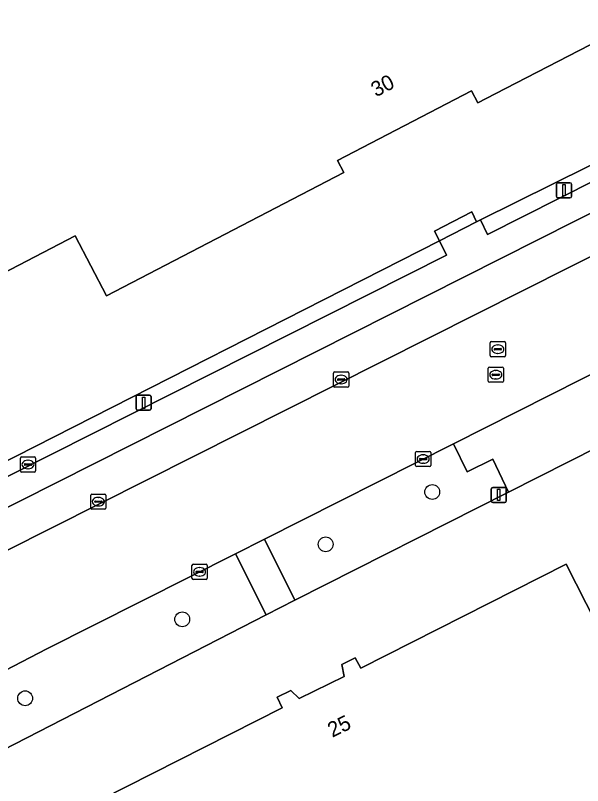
# Model space of a CAD drawing. Extents: x 156702 to 158052, y 387630 to 388992.
# Drawn here: x 157067.2 to 157104.6, y 388253.5 to 388304.3 of the extents above; entities that cross this region are included whole.
import ezdxf

# ---------------------------------------------------------------- set-up
doc = ezdxf.new("R2010")
doc.units = 0
for name, color, linetype in [('IMGEO_Berm_groen', 7, 'Continuous'), ('IMGEO_Boom', 7, 'Continuous'), ('IMGEO_Brandkraan', 7, 'Continuous'), ('IMGEO_Erf', 7, 'Continuous'), ('IMGEO_Groenvoorziening', 7, 'Continuous'), ('IMGEO_Hek', 7, 'Continuous'), ('IMGEO_Kolk', 7, 'Continuous'), ('IMGEO_Lichtmast', 7, 'Continuous'), ('IMGEO_Pand', 7, 'Continuous'), ('IMGEO_Pand_nummerreeks', 7, 'Continuous'), ('IMGEO_Parkeervlak_open', 7, 'Continuous'), ('IMGEO_Rijbaan_lokaal_gesloten', 7, 'Continuous'), ('IMGEO_Rijbaan_lokaal_open', 7, 'Continuous'), ('IMGEO_Rioolput', 7, 'Continuous'), ('IMGEO_Verkeersbordpaal', 7, 'Continuous'), ('IMGEO_Voetpad_open', 7, 'Continuous')]:
    doc.layers.add(name, color=color, linetype=linetype)

msp = doc.modelspace()

# ---------------------------------------------------------------- linework, layer by layer
at = {"layer": 'IMGEO_Berm_groen'}
for points in [[(157099.732, 388272.877), (157098.705, 388275.045), (157096.995, 388274.201), (157096.097, 388276.064), (157083.645, 388269.772), (157085.63, 388265.739)], [(157083.745, 388264.78), (157081.717, 388268.807), (157069.269, 388262.524), (157064.311, 388259.963), (157065.28, 388258.124), (157063.609, 388257.221), (157064.77, 388255.035)]]:
    msp.add_lwpolyline(points, close=True, dxfattribs=at)
at = {"layer": 'IMGEO_Boom'}
for centre in [(157094.702, 388272.876), (157087.676, 388269.429), (157078.207, 388264.474), (157067.848, 388259.27)]:
    msp.add_circle(centre, 0.489, dxfattribs=at)
at = {"layer": 'IMGEO_Brandkraan'}
for p, q in [((157067.536, 388274.266), (157067.536, 388275.118)), ((157067.611, 388275.192), (157068.463, 388275.192)), ((157068.537, 388275.118), (157068.537, 388274.266)), ((157067.795, 388274.686), (157067.795, 388274.698)), ((157068.233, 388274.649), (157067.835, 388274.649)), ((157067.838, 388274.735), (157068.236, 388274.735)), ((157068.024, 388274.972), (157068.049, 388274.972)), ((157068.279, 388274.698), (157068.279, 388274.686)), ((157068.463, 388274.192), (157067.611, 388274.192)), ((157068.047, 388274.412), (157068.022, 388274.412))]:
    msp.add_line(p, q, dxfattribs=at)
for points in [[(157067.536, 388274.266), (157067.536, 388275.118)], [(157067.611, 388275.192), (157068.463, 388275.192)], [(157068.537, 388275.118), (157068.537, 388274.266)], [(157068.463, 388274.192), (157067.611, 388274.192)]]:
    msp.add_lwpolyline(points, dxfattribs=at)
for centre, radius, start, end in [((157067.613, 388275.116), 0.0765, 91.552, 178.448), ((157067.613, 388275.116), 0.0765, 91.552, 178.448), ((157068.461, 388275.116), 0.0765, 1.552, 88.448), ((157068.461, 388275.116), 0.0765, 1.552, 88.448), ((157067.835, 388274.695), 0.0403, 85.8775, 175.7526), ((157067.832, 388274.685), 0.0366, 178.938, 274.7102), ((157068.236, 388274.692), 0.043, 264.8664, 352.4533), ((157068.24, 388274.697), 0.0386, 1.7309, 96.639), ((157067.613, 388274.268), 0.0765, 181.552, 268.448), ((157067.613, 388274.268), 0.0765, 181.552, 268.448), ((157068.461, 388274.268), 0.0765, 271.552, 358.448), ((157068.461, 388274.268), 0.0765, 271.552, 358.448)]:
    msp.add_arc(centre, radius, start, end, dxfattribs=at)
for centre, major_axis, ratio, start_param, end_param in [((157068.023, 388274.692), (-0.387, 0.002), 0.722429, 4.712389, 7.853982), ((157068.048, 388274.692), (-0.39, 0.002), 0.717154, 1.570796, 4.712389)]:
    msp.add_ellipse(centre, major_axis=major_axis, ratio=ratio, start_param=start_param, end_param=end_param, dxfattribs=at)
at = {"layer": 'IMGEO_Erf'}
for points in [[(157055.318, 388268.856), (157065.932, 388274.591), (157095.174, 388289.455), (157094.853, 388290.096), (157097.304, 388291.355), (157097.614, 388290.696), (157097.881, 388290.831), (157119.289, 388301.443), (157121.594, 388302.586), (157122.912, 388303.239), (157126.545, 388305.126), (157128.281, 388306.017), (157129.856, 388306.814), (157137.907, 388310.886), (157152.903, 388318.564), (157174.095, 388329.453), (157180.461, 388332.701), (157200.119, 388342.587), (157202.298, 388343.699), (157206.748, 388345.97), (157208.141, 388346.681), (157233.238, 388359.337)], [(157122.172, 388339.279), (157131.58, 388321.178), (157130.534, 388320.636), (157127.174, 388318.896), (157111.341, 388310.694), (157112.254, 388308.898), (157113.385, 388306.675), (157098.864, 388299.145), (157097.709, 388298.546), (157097.295, 388299.345), (157088.463, 388294.756), (157088.87, 388293.953), (157087.721, 388293.356), (157073.205, 388285.813), (157071.146, 388289.768), (157053.094, 388280.388)], [(157148.941, 388297.754), (157138.985, 388292.726), (157128.27, 388287.322), (157128.049, 388287.211), (157126.181, 388286.269), (157116.605, 388281.44), (157113.566, 388279.867), (157099.732, 388272.877), (157085.63, 388265.739), (157083.745, 388264.78), (157064.77, 388255.035), (157056.22, 388250.104), (157054.047, 388248.702), (157044.401, 388242.479)], [(157072.863, 388252.591), (157084.801, 388258.647), (157084.478, 388259.333), (157085.367, 388259.787), (157085.926, 388259.25), (157088.898, 388260.696), (157088.742, 388261.5), (157089.628, 388261.947), (157089.986, 388261.264), (157103.546, 388268.114), (157106.805, 388261.679), (157113.32, 388264.949), (157119.249, 388267.935), (157119.653, 388268.139), (157116.316, 388274.608), (157120.809, 388276.868), (157128.117, 388280.546), (157128.809, 388279.204), (157132.082, 388280.851), (157131.214, 388282.046), (157149.786, 388291.491)]]:
    msp.add_lwpolyline(points, dxfattribs=at)
at = {"layer": 'IMGEO_Groenvoorziening'}
msp.add_lwpolyline([(157119.694, 388300.635), (157119.289, 388301.443), (157097.881, 388290.831), (157098.352, 388289.876)], close=True, dxfattribs=at)
msp.add_lwpolyline([(157064.429, 388272.773), (157095.65, 388288.504), (157095.174, 388289.455), (157065.932, 388274.591), (157055.318, 388268.856), (157055.726, 388268.155), (157057.048, 388268.872)], dxfattribs=at)
at = {"layer": 'IMGEO_Hek'}
for points in [[(157121.594, 388302.586), (157119.289, 388301.443), (157097.881, 388290.831)], [(157097.881, 388290.831), (157097.614, 388290.696)], [(157097.614, 388290.696), (157095.174, 388289.455)], [(157095.174, 388289.455), (157065.932, 388274.591), (157055.318, 388268.856)]]:
    msp.add_lwpolyline(points, dxfattribs=at)
at = {"layer": 'IMGEO_Kolk'}
for p, q in [((157088.19, 388279.871), (157088.19, 388280.723)), ((157088.265, 388280.797), (157089.117, 388280.797)), ((157089.191, 388280.723), (157089.191, 388279.871)), ((157088.449, 388280.291), (157088.449, 388280.303)), ((157088.887, 388280.254), (157088.489, 388280.254)), ((157088.492, 388280.34), (157088.89, 388280.34)), ((157088.678, 388280.577), (157088.703, 388280.577)), ((157088.933, 388280.303), (157088.933, 388280.291)), ((157089.117, 388279.797), (157088.265, 388279.797)), ((157088.701, 388280.017), (157088.676, 388280.017)), ((157093.679, 388275.55), (157094.531, 388275.55)), ((157093.604, 388274.624), (157093.604, 388275.476)), ((157093.863, 388275.044), (157093.863, 388275.056)), ((157093.906, 388275.093), (157094.304, 388275.093)), ((157094.092, 388275.33), (157094.117, 388275.33)), ((157094.347, 388275.056), (157094.347, 388275.044)), ((157094.605, 388275.476), (157094.605, 388274.624)), ((157094.531, 388274.55), (157093.679, 388274.55)), ((157094.301, 388275.007), (157093.903, 388275.007)), ((157094.115, 388274.77), (157094.09, 388274.77)), ((157072.176, 388271.814), (157072.176, 388272.666)), ((157072.251, 388272.74), (157073.103, 388272.74)), ((157072.664, 388272.52), (157072.689, 388272.52)), ((157073.177, 388272.666), (157073.177, 388271.814)), ((157072.435, 388272.234), (157072.435, 388272.246)), ((157072.873, 388272.197), (157072.475, 388272.197)), ((157072.478, 388272.283), (157072.876, 388272.283)), ((157072.919, 388272.246), (157072.919, 388272.234)), ((157073.103, 388271.74), (157072.251, 388271.74)), ((157072.687, 388271.96), (157072.662, 388271.96)), ((157078.853, 388267.183), (157078.853, 388268.035)), ((157078.928, 388268.109), (157079.78, 388268.109)), ((157079.854, 388268.035), (157079.854, 388267.183)), ((157079.112, 388267.603), (157079.112, 388267.615)), ((157079.55, 388267.566), (157079.152, 388267.566)), ((157079.155, 388267.652), (157079.553, 388267.652)), ((157079.341, 388267.889), (157079.366, 388267.889)), ((157079.596, 388267.615), (157079.596, 388267.603)), ((157079.78, 388267.109), (157078.928, 388267.109)), ((157079.364, 388267.329), (157079.339, 388267.329))]:
    msp.add_line(p, q, dxfattribs=at)
for points in [[(157088.19, 388279.871), (157088.19, 388280.723)], [(157088.265, 388280.797), (157089.117, 388280.797)], [(157089.191, 388280.723), (157089.191, 388279.871)], [(157089.117, 388279.797), (157088.265, 388279.797)], [(157093.679, 388275.55), (157094.531, 388275.55)], [(157093.604, 388274.624), (157093.604, 388275.476)], [(157094.605, 388275.476), (157094.605, 388274.624)], [(157094.531, 388274.55), (157093.679, 388274.55)], [(157072.176, 388271.814), (157072.176, 388272.666)], [(157072.251, 388272.74), (157073.103, 388272.74)], [(157073.177, 388272.666), (157073.177, 388271.814)], [(157073.103, 388271.74), (157072.251, 388271.74)], [(157078.853, 388267.183), (157078.853, 388268.035)], [(157078.928, 388268.109), (157079.78, 388268.109)], [(157079.854, 388268.035), (157079.854, 388267.183)], [(157079.78, 388267.109), (157078.928, 388267.109)]]:
    msp.add_lwpolyline(points, dxfattribs=at)
for centre, radius, start, end in [((157088.267, 388280.721), 0.0765, 91.552, 178.448), ((157088.267, 388280.721), 0.0765, 91.552, 178.448), ((157089.115, 388280.721), 0.0765, 1.552, 88.448), ((157089.115, 388280.721), 0.0765, 1.552, 88.448), ((157088.489, 388280.3), 0.0403, 85.8775, 175.7526), ((157088.486, 388280.29), 0.0366, 178.938, 274.7102), ((157088.89, 388280.297), 0.043, 264.8664, 352.4533), ((157088.894, 388280.302), 0.0386, 1.7309, 96.639), ((157088.267, 388279.873), 0.0765, 181.552, 268.448), ((157088.267, 388279.873), 0.0765, 181.552, 268.448), ((157089.115, 388279.873), 0.0765, 271.552, 358.448), ((157089.115, 388279.873), 0.0765, 271.552, 358.448), ((157093.681, 388275.474), 0.0765, 91.552, 178.448), ((157093.681, 388275.474), 0.0765, 91.552, 178.448), ((157094.529, 388275.474), 0.0765, 1.552, 88.448), ((157094.529, 388275.474), 0.0765, 1.552, 88.448), ((157093.903, 388275.053), 0.0403, 85.8775, 175.7526), ((157093.9, 388275.043), 0.0366, 178.938, 274.7102), ((157094.304, 388275.05), 0.043, 264.8664, 352.4533), ((157094.308, 388275.055), 0.0386, 1.7309, 96.639), ((157093.681, 388274.626), 0.0765, 181.552, 268.448), ((157093.681, 388274.626), 0.0765, 181.552, 268.448), ((157094.529, 388274.626), 0.0765, 271.552, 358.448), ((157094.529, 388274.626), 0.0765, 271.552, 358.448), ((157072.253, 388272.664), 0.0765, 91.552, 178.448), ((157072.253, 388272.664), 0.0765, 91.552, 178.448), ((157073.101, 388272.664), 0.0765, 1.552, 88.448), ((157073.101, 388272.664), 0.0765, 1.552, 88.448), ((157072.475, 388272.243), 0.0403, 85.8775, 175.7526), ((157072.472, 388272.233), 0.0366, 178.938, 274.7102), ((157072.876, 388272.24), 0.043, 264.8664, 352.4533), ((157072.88, 388272.245), 0.0386, 1.7309, 96.639), ((157072.253, 388271.816), 0.0765, 181.552, 268.448), ((157072.253, 388271.816), 0.0765, 181.552, 268.448), ((157073.101, 388271.816), 0.0765, 271.552, 358.448), ((157073.101, 388271.816), 0.0765, 271.552, 358.448), ((157078.93, 388268.033), 0.0765, 91.552, 178.448), ((157078.93, 388268.033), 0.0765, 91.552, 178.448), ((157079.778, 388268.033), 0.0765, 1.552, 88.448), ((157079.778, 388268.033), 0.0765, 1.552, 88.448), ((157079.152, 388267.612), 0.0403, 85.8775, 175.7526), ((157079.149, 388267.602), 0.0366, 178.938, 274.7102), ((157079.553, 388267.609), 0.043, 264.8664, 352.4533), ((157079.557, 388267.614), 0.0386, 1.7309, 96.639), ((157078.93, 388267.185), 0.0765, 181.552, 268.448), ((157078.93, 388267.185), 0.0765, 181.552, 268.448), ((157079.778, 388267.185), 0.0765, 271.552, 358.448), ((157079.778, 388267.185), 0.0765, 271.552, 358.448)]:
    msp.add_arc(centre, radius, start, end, dxfattribs=at)
for centre, major_axis, ratio, start_param, end_param in [((157088.677, 388280.297), (-0.387, 0.002), 0.722429, 4.712389, 7.853982), ((157088.702, 388280.297), (-0.39, 0.002), 0.717154, 1.570796, 4.712389), ((157094.091, 388275.05), (-0.387, 0.002), 0.722429, 4.712389, 7.853982), ((157094.116, 388275.05), (-0.39, 0.002), 0.717154, 1.570796, 4.712389), ((157072.663, 388272.24), (-0.387, 0.002), 0.722429, 4.712389, 7.853982), ((157072.688, 388272.24), (-0.39, 0.002), 0.717154, 1.570796, 4.712389), ((157079.34, 388267.609), (-0.387, 0.002), 0.722429, 4.712389, 7.853982), ((157079.365, 388267.609), (-0.39, 0.002), 0.717154, 1.570796, 4.712389)]:
    msp.add_ellipse(centre, major_axis=major_axis, ratio=ratio, start_param=start_param, end_param=end_param, dxfattribs=at)
at = {"layer": 'IMGEO_Lichtmast'}
for p, q in [((157102.897, 388292.382), (157102.897, 388293.182)), ((157102.897, 388293.182), (157102.897, 388292.382)), ((157102.997, 388293.282), (157103.787, 388293.282)), ((157103.787, 388293.282), (157102.997, 388293.282)), ((157103.887, 388293.182), (157103.887, 388292.382)), ((157103.887, 388292.382), (157103.887, 388293.182)), ((157103.787, 388292.282), (157102.997, 388292.282)), ((157102.997, 388292.282), (157103.787, 388292.282)), ((157075.163, 388278.37), (157075.163, 388279.17)), ((157075.163, 388279.17), (157075.163, 388278.37)), ((157075.263, 388279.27), (157076.053, 388279.27)), ((157076.053, 388279.27), (157075.263, 388279.27)), ((157076.153, 388279.17), (157076.153, 388278.37)), ((157076.153, 388278.37), (157076.153, 388279.17)), ((157076.053, 388278.27), (157075.263, 388278.27)), ((157075.263, 388278.27), (157076.053, 388278.27))]:
    msp.add_line(p, q, dxfattribs=at)
for points in [[(157103.317, 388293.157), (157103.467, 388293.157), (157103.467, 388292.407), (157103.317, 388292.407), (157103.317, 388293.157)], [(157075.583, 388279.145), (157075.733, 388279.145), (157075.733, 388278.395), (157075.583, 388278.395), (157075.583, 388279.145)]]:
    msp.add_lwpolyline(points, dxfattribs=at)
for centre, start, end in [((157102.997, 388293.182), 90, 180), ((157102.997, 388293.182), 90, 180), ((157103.787, 388293.182), 0, 90), ((157103.787, 388293.182), 360, 90), ((157102.997, 388292.382), 180, 270), ((157102.997, 388292.382), 180, 270), ((157103.787, 388292.382), 270, 0), ((157103.787, 388292.382), 270, 0), ((157075.263, 388279.17), 90, 180), ((157075.263, 388279.17), 90, 180), ((157076.053, 388279.17), 0, 90), ((157076.053, 388279.17), 360, 90), ((157075.263, 388278.37), 180, 270), ((157075.263, 388278.37), 180, 270), ((157076.053, 388278.37), 270, 0), ((157076.053, 388278.37), 270, 0)]:
    msp.add_arc(centre, 0.1, start, end, dxfattribs=at)
at = {"layer": 'IMGEO_Pand'}
msp.add_lwpolyline([(157053.094, 388280.388), (157071.146, 388289.768), (157073.205, 388285.813), (157087.721, 388293.356), (157088.87, 388293.953), (157088.463, 388294.756), (157097.295, 388299.345), (157097.709, 388298.546), (157098.864, 388299.145), (157113.385, 388306.675), (157112.254, 388308.898), (157111.341, 388310.694), (157127.174, 388318.896), (157130.534, 388320.636), (157131.58, 388321.178), (157122.172, 388339.279)], dxfattribs=at)
msp.add_lwpolyline([(157113.32, 388264.949), (157106.805, 388261.679), (157103.546, 388268.114), (157089.986, 388261.264), (157089.628, 388261.947), (157088.742, 388261.5), (157088.898, 388260.696), (157085.926, 388259.25), (157085.367, 388259.787), (157084.478, 388259.333), (157084.801, 388258.647), (157072.863, 388252.591), (157074.168, 388250), (157076.091, 388246.183), (157074.559, 388245.319), (157077.424, 388241.221), (157095.536, 388215.309), (157134.3, 388234.974)], close=True, dxfattribs=at)
at = {"layer": 'IMGEO_Parkeervlak_open'}
msp.add_lwpolyline([(157066.549, 388268.973), (157122.397, 388297.107), (157121.246, 388299.392), (157065.041, 388271.043), (157057.934, 388267.327), (157059.11, 388264.858)], dxfattribs=at)
at = {"layer": 'IMGEO_Rijbaan_lokaal_gesloten'}
for points in [[(157279.127, 388368.703), (157285.498, 388371.81), (157294.645, 388375.709), (157303.766, 388378.867), (157314.242, 388381.65), (157428.83, 388408.527), (157427.649, 388413.564), (157313.182, 388386.746), (157307.564, 388385.322), (157304.11, 388384.347), (157298.594, 388382.628), (157295.094, 388381.431), (157289.829, 388379.374), (157285.802, 388377.632), (157280.387, 388375.114), (157169.957, 388319.498), (157169.378, 388320.773), (157166.981, 388319.566), (157158.272, 388315.179), (157138.553, 388305.245), (157132.072, 388301.981), (157122.397, 388297.107), (157066.549, 388268.973)], [(157064.311, 388259.963), (157069.269, 388262.524), (157081.717, 388268.807), (157083.645, 388269.772), (157096.097, 388276.064), (157113.037, 388284.606), (157114.576, 388285.374), (157124.187, 388290.222), (157124.485, 388290.372), (157126.055, 388291.164), (157126.271, 388291.273), (157136.976, 388296.673), (157146.433, 388301.427), (157146.447, 388301.446), (157171.244, 388314.319), (157180.605, 388319.095), (157279.127, 388368.703)]]:
    msp.add_lwpolyline(points, dxfattribs=at)
at = {"layer": 'IMGEO_Rijbaan_lokaal_open'}
msp.add_lwpolyline([(157096.097, 388276.064), (157096.995, 388274.201), (157098.705, 388275.045), (157099.732, 388272.877), (157113.566, 388279.867), (157112.472, 388281.984), (157113.966, 388282.763), (157113.037, 388284.606)], close=True, dxfattribs=at)
at = {"layer": 'IMGEO_Rioolput'}
for p, q in [((157098.528, 388281.873), (157098.528, 388282.725)), ((157098.603, 388282.799), (157099.455, 388282.799)), ((157099.529, 388282.725), (157099.529, 388281.873)), ((157098.787, 388282.293), (157098.787, 388282.305)), ((157099.225, 388282.256), (157098.827, 388282.256)), ((157098.83, 388282.342), (157099.228, 388282.342)), ((157099.016, 388282.579), (157099.041, 388282.579)), ((157099.271, 388282.305), (157099.271, 388282.293)), ((157099.455, 388281.799), (157098.603, 388281.799)), ((157099.039, 388282.019), (157099.014, 388282.019)), ((157098.394, 388280.188), (157098.394, 388281.04)), ((157098.469, 388281.114), (157099.321, 388281.114)), ((157098.653, 388280.608), (157098.653, 388280.62)), ((157098.696, 388280.657), (157099.094, 388280.657)), ((157098.882, 388280.894), (157098.907, 388280.894)), ((157099.137, 388280.62), (157099.137, 388280.608)), ((157099.395, 388281.04), (157099.395, 388280.188)), ((157099.321, 388280.114), (157098.469, 388280.114)), ((157099.091, 388280.571), (157098.693, 388280.571)), ((157098.905, 388280.334), (157098.88, 388280.334))]:
    msp.add_line(p, q, dxfattribs=at)
for points in [[(157098.528, 388281.873), (157098.528, 388282.725)], [(157098.603, 388282.799), (157099.455, 388282.799)], [(157099.529, 388282.725), (157099.529, 388281.873)], [(157099.455, 388281.799), (157098.603, 388281.799)], [(157098.394, 388280.188), (157098.394, 388281.04)], [(157098.469, 388281.114), (157099.321, 388281.114)], [(157099.395, 388281.04), (157099.395, 388280.188)], [(157099.321, 388280.114), (157098.469, 388280.114)]]:
    msp.add_lwpolyline(points, dxfattribs=at)
for centre, radius, start, end in [((157098.605, 388282.723), 0.0765, 91.552, 178.448), ((157098.605, 388282.723), 0.0765, 91.552, 178.448), ((157099.453, 388282.723), 0.0765, 1.552, 88.448), ((157099.453, 388282.723), 0.0765, 1.552, 88.448), ((157098.827, 388282.302), 0.0403, 85.8775, 175.7526), ((157098.824, 388282.292), 0.0366, 178.938, 274.7102), ((157099.228, 388282.299), 0.043, 264.8664, 352.4533), ((157099.232, 388282.304), 0.0386, 1.7309, 96.639), ((157098.605, 388281.875), 0.0765, 181.552, 268.448), ((157098.605, 388281.875), 0.0765, 181.552, 268.448), ((157099.453, 388281.875), 0.0765, 271.552, 358.448), ((157099.453, 388281.875), 0.0765, 271.552, 358.448), ((157098.471, 388281.038), 0.0765, 91.552, 178.448), ((157098.471, 388281.038), 0.0765, 91.552, 178.448), ((157098.693, 388280.617), 0.0403, 85.8775, 175.7526), ((157099.098, 388280.619), 0.0386, 1.7309, 96.639), ((157099.319, 388281.038), 0.0765, 1.552, 88.448), ((157099.319, 388281.038), 0.0765, 1.552, 88.448), ((157098.471, 388280.19), 0.0765, 181.552, 268.448), ((157098.471, 388280.19), 0.0765, 181.552, 268.448), ((157098.69, 388280.607), 0.0366, 178.938, 274.7102), ((157099.094, 388280.614), 0.043, 264.8664, 352.4533), ((157099.319, 388280.19), 0.0765, 271.552, 358.448), ((157099.319, 388280.19), 0.0765, 271.552, 358.448)]:
    msp.add_arc(centre, radius, start, end, dxfattribs=at)
for centre, major_axis, ratio, start_param, end_param in [((157099.015, 388282.299), (-0.387, 0.002), 0.722429, 4.712389, 7.853982), ((157099.04, 388282.299), (-0.39, 0.002), 0.717154, 1.570796, 4.712389), ((157098.881, 388280.614), (-0.387, 0.002), 0.722429, 4.712389, 7.853982), ((157098.906, 388280.614), (-0.39, 0.002), 0.717154, 1.570796, 4.712389)]:
    msp.add_ellipse(centre, major_axis=major_axis, ratio=ratio, start_param=start_param, end_param=end_param, dxfattribs=at)
at = {"layer": 'IMGEO_Verkeersbordpaal'}
for p, q in [((157098.595, 388272.284), (157098.595, 388273.084)), ((157098.595, 388273.084), (157098.595, 388272.284)), ((157098.695, 388273.184), (157099.485, 388273.184)), ((157099.485, 388273.184), (157098.695, 388273.184)), ((157099.585, 388273.084), (157099.585, 388272.284)), ((157099.585, 388272.284), (157099.585, 388273.084)), ((157099.485, 388272.184), (157098.695, 388272.184)), ((157098.695, 388272.184), (157099.485, 388272.184))]:
    msp.add_line(p, q, dxfattribs=at)
msp.add_lwpolyline([(157099.015, 388273.059), (157099.165, 388273.059), (157099.165, 388272.309), (157099.015, 388272.309), (157099.015, 388273.059)], dxfattribs=at)
for centre, start, end in [((157098.695, 388273.084), 90, 180), ((157098.695, 388273.084), 90, 180), ((157099.485, 388273.084), 0, 90), ((157099.485, 388273.084), 360, 90), ((157098.695, 388272.284), 180, 270), ((157098.695, 388272.284), 180, 270), ((157099.485, 388272.284), 270, 0), ((157099.485, 388272.284), 270, 0)]:
    msp.add_arc(centre, 0.1, start, end, dxfattribs=at)
at = {"layer": 'IMGEO_Voetpad_open'}
for points in [[(157121.246, 388299.392), (157120.423, 388301.002), (157119.694, 388300.635), (157098.352, 388289.876), (157097.881, 388290.831), (157097.614, 388290.696), (157095.174, 388289.455), (157095.65, 388288.504), (157064.429, 388272.773)], [(157057.048, 388268.872), (157057.934, 388267.327), (157065.041, 388271.043), (157121.246, 388299.392)]]:
    msp.add_lwpolyline(points, dxfattribs=at)
for points in [[(157097.614, 388290.696), (157097.304, 388291.355), (157094.853, 388290.096), (157095.174, 388289.455)], [(157081.717, 388268.807), (157083.745, 388264.78), (157085.63, 388265.739), (157083.645, 388269.772)]]:
    msp.add_lwpolyline(points, close=True, dxfattribs=at)

# ---------------------------------------------------------------- texts
at = {"layer": 'IMGEO_Pand_nummerreeks'}
for s, rotation, p in [('30', 27.4558, (157090.987, 388298.907)), ('25', 25.9448, (157088.105, 388256.662))]:
    msp.add_text(s, height=1, rotation=rotation, dxfattribs=at).set_placement(p)

doc.saveas('drawing.dxf')
